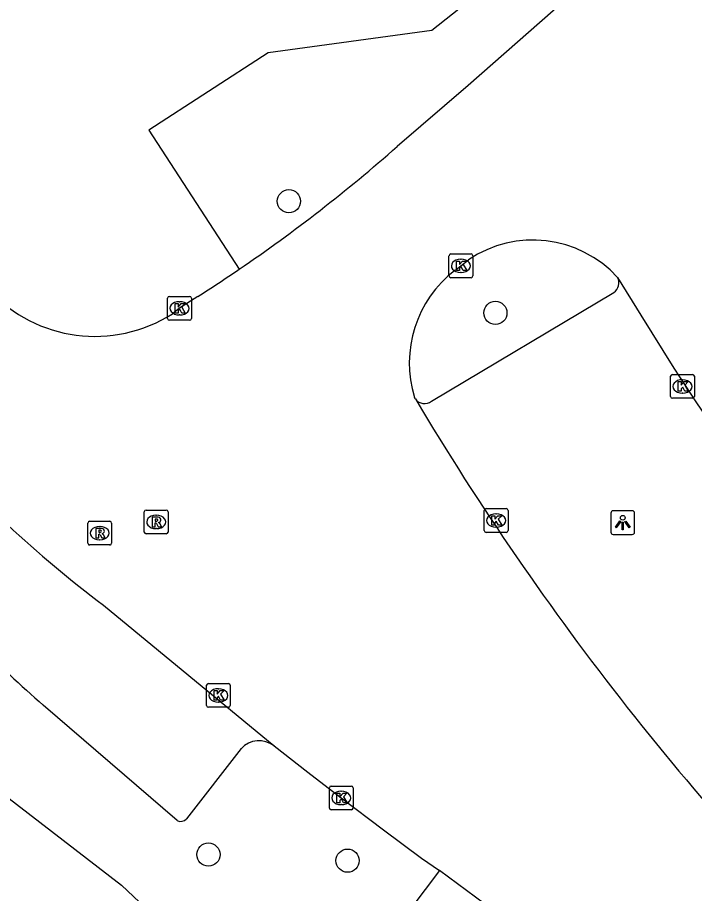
# Model space of a CAD drawing. Extents: x 161402 to 161933, y 381650 to 382313.
# Drawn here: x 161658.84 to 161687.35, y 382112.74 to 382149.65 of the extents above; entities that cross this region are included whole.
import ezdxf

# ---------------------------------------------------------------- set-up
doc = ezdxf.new("R2010")
doc.units = 0
for name, color, linetype in [('IMGEO_Boom', 7, 'Continuous'), ('IMGEO_Groenvoorziening', 7, 'Continuous'), ('IMGEO_Kolk', 7, 'Continuous'), ('IMGEO_Lichtpunt', 7, 'Continuous'), ('IMGEO_Parkeervlak_open', 7, 'Continuous'), ('IMGEO_Rijbaan_lokaal_gesloten', 7, 'Continuous'), ('IMGEO_Rioolput', 7, 'Continuous'), ('IMGEO_Voetpad_gesloten', 7, 'Continuous')]:
    doc.layers.add(name, color=color, linetype=linetype)

msp = doc.modelspace()

# ---------------------------------------------------------------- linework, layer by layer
at = {"layer": 'IMGEO_Boom'}
for centre in [(161670.269, 382141.911), (161678.967, 382137.205), (161666.879, 382114.381), (161672.74, 382114.125)]:
    msp.add_circle(centre, 0.489, dxfattribs=at)
at = {"layer": 'IMGEO_Groenvoorziening'}
for points in [[(161703.606, 382170.992), (161702.903, 382171.726), (161702.299, 382171.22), (161695.415, 382165.448), (161687.926, 382159.17), (161678.507, 382152.98), (161678.638, 382150.976), (161676.296, 382149.1), (161669.4, 382148.169), (161664.367, 382144.903), (161668.17, 382139.043)], [(161651.002, 382123.392), (161657.312, 382117.637), (161663.216, 382113.089), (161666.474, 382110.021), (161667.036, 382103.767)]]:
    msp.add_lwpolyline(points, dxfattribs=at)
at = {"layer": 'IMGEO_Kolk'}
for p, q in [((161677.013, 382138.763), (161677.013, 382139.615)), ((161677.088, 382139.689), (161677.94, 382139.689)), ((161678.014, 382139.615), (161678.014, 382138.763)), ((161677.501, 382139.469), (161677.526, 382139.469)), ((161677.524, 382138.909), (161677.499, 382138.909)), ((161677.94, 382138.689), (161677.088, 382138.689)), ((161665.16, 382136.972), (161665.16, 382137.824)), ((161665.235, 382137.898), (161666.087, 382137.898)), ((161666.161, 382137.824), (161666.161, 382136.972)), ((161665.648, 382137.678), (161665.673, 382137.678)), ((161665.671, 382137.118), (161665.646, 382137.118)), ((161666.087, 382136.898), (161665.235, 382136.898)), ((161686.349, 382133.682), (161686.349, 382134.534)), ((161686.424, 382134.608), (161687.276, 382134.608)), ((161687.35, 382134.534), (161687.35, 382133.682)), ((161686.837, 382134.388), (161686.862, 382134.388)), ((161686.86, 382133.828), (161686.835, 382133.828)), ((161687.276, 382133.608), (161686.424, 382133.608)), ((161678.499, 382128.033), (161678.499, 382128.885)), ((161678.574, 382128.959), (161679.426, 382128.959)), ((161679.5, 382128.885), (161679.5, 382128.033)), ((161678.987, 382128.739), (161679.012, 382128.739)), ((161679.01, 382128.179), (161678.985, 382128.179)), ((161679.426, 382127.959), (161678.574, 382127.959)), ((161666.8, 382120.662), (161666.8, 382121.514)), ((161666.875, 382121.588), (161667.727, 382121.588)), ((161667.801, 382121.514), (161667.801, 382120.662)), ((161667.288, 382121.368), (161667.313, 382121.368)), ((161667.311, 382120.808), (161667.286, 382120.808)), ((161667.727, 382120.588), (161666.875, 382120.588)), ((161671.974, 382116.341), (161671.974, 382117.193)), ((161672.049, 382117.267), (161672.901, 382117.267)), ((161672.462, 382117.047), (161672.487, 382117.047)), ((161672.975, 382117.193), (161672.975, 382116.341)), ((161672.485, 382116.487), (161672.46, 382116.487)), ((161672.901, 382116.267), (161672.049, 382116.267))]:
    msp.add_line(p, q, dxfattribs=at)
for points in [[(161677.013, 382138.763), (161677.013, 382139.615)], [(161677.088, 382139.689), (161677.94, 382139.689)], [(161678.014, 382139.615), (161678.014, 382138.763)], [(161677.334, 382139.389), (161677.457, 382139.389), (161677.457, 382139.238), (161677.587, 382139.389), (161677.751, 382139.389), (161677.605, 382139.238), (161677.758, 382138.989), (161677.606, 382138.989), (161677.521, 382139.153), (161677.457, 382139.086), (161677.457, 382138.989), (161677.334, 382138.989), (161677.334, 382139.389)], [(161677.94, 382138.689), (161677.088, 382138.689)], [(161665.16, 382136.972), (161665.16, 382137.824)], [(161665.235, 382137.898), (161666.087, 382137.898)], [(161666.161, 382137.824), (161666.161, 382136.972)], [(161665.481, 382137.598), (161665.604, 382137.598), (161665.604, 382137.447), (161665.734, 382137.598), (161665.898, 382137.598), (161665.752, 382137.447), (161665.905, 382137.198), (161665.753, 382137.198), (161665.668, 382137.362), (161665.604, 382137.295), (161665.604, 382137.198), (161665.481, 382137.198), (161665.481, 382137.598)], [(161666.087, 382136.898), (161665.235, 382136.898)], [(161686.349, 382133.682), (161686.349, 382134.534)], [(161686.424, 382134.608), (161687.276, 382134.608)], [(161687.35, 382134.534), (161687.35, 382133.682)], [(161686.67, 382134.308), (161686.793, 382134.308), (161686.793, 382134.157), (161686.923, 382134.308), (161687.087, 382134.308), (161686.941, 382134.157), (161687.094, 382133.908), (161686.942, 382133.908), (161686.857, 382134.072), (161686.793, 382134.005), (161686.793, 382133.908), (161686.67, 382133.908), (161686.67, 382134.308)], [(161687.276, 382133.608), (161686.424, 382133.608)], [(161678.499, 382128.033), (161678.499, 382128.885)], [(161678.574, 382128.959), (161679.426, 382128.959)], [(161679.5, 382128.885), (161679.5, 382128.033)], [(161678.82, 382128.659), (161678.943, 382128.659), (161678.943, 382128.508), (161679.073, 382128.659), (161679.237, 382128.659), (161679.091, 382128.508), (161679.244, 382128.259), (161679.092, 382128.259), (161679.007, 382128.423), (161678.943, 382128.356), (161678.943, 382128.259), (161678.82, 382128.259), (161678.82, 382128.659)], [(161679.426, 382127.959), (161678.574, 382127.959)], [(161666.8, 382120.662), (161666.8, 382121.514)], [(161666.875, 382121.588), (161667.727, 382121.588)], [(161667.801, 382121.514), (161667.801, 382120.662)], [(161667.121, 382121.288), (161667.244, 382121.288), (161667.244, 382121.137), (161667.374, 382121.288), (161667.538, 382121.288), (161667.392, 382121.137), (161667.545, 382120.888), (161667.393, 382120.888), (161667.308, 382121.052), (161667.244, 382120.985), (161667.244, 382120.888), (161667.121, 382120.888), (161667.121, 382121.288)], [(161667.727, 382120.588), (161666.875, 382120.588)], [(161671.974, 382116.341), (161671.974, 382117.193)], [(161672.049, 382117.267), (161672.901, 382117.267)], [(161672.975, 382117.193), (161672.975, 382116.341)], [(161672.295, 382116.967), (161672.418, 382116.967), (161672.418, 382116.816), (161672.548, 382116.967), (161672.712, 382116.967), (161672.566, 382116.816), (161672.719, 382116.567), (161672.567, 382116.567), (161672.482, 382116.731), (161672.418, 382116.664), (161672.418, 382116.567), (161672.295, 382116.567), (161672.295, 382116.967)], [(161672.901, 382116.267), (161672.049, 382116.267)]]:
    msp.add_lwpolyline(points, dxfattribs=at)
for centre, start, end in [((161677.09, 382139.613), 91.552, 178.448), ((161677.09, 382139.613), 91.552, 178.448), ((161677.938, 382139.613), 1.552, 88.448), ((161677.938, 382139.613), 1.552, 88.448), ((161677.09, 382138.765), 181.552, 268.448), ((161677.09, 382138.765), 181.552, 268.448), ((161677.938, 382138.765), 271.552, 358.448), ((161677.938, 382138.765), 271.552, 358.448), ((161665.237, 382137.822), 91.552, 178.448), ((161665.237, 382137.822), 91.552, 178.448), ((161666.085, 382137.822), 1.552, 88.448), ((161666.085, 382137.822), 1.552, 88.448), ((161665.237, 382136.974), 181.552, 268.448), ((161665.237, 382136.974), 181.552, 268.448), ((161666.085, 382136.974), 271.552, 358.448), ((161666.085, 382136.974), 271.552, 358.448), ((161686.426, 382134.532), 91.552, 178.448), ((161686.426, 382134.532), 91.552, 178.448), ((161687.274, 382134.532), 1.552, 88.448), ((161687.274, 382134.532), 1.552, 88.448), ((161686.426, 382133.684), 181.552, 268.448), ((161686.426, 382133.684), 181.552, 268.448), ((161687.274, 382133.684), 271.552, 358.448), ((161687.274, 382133.684), 271.552, 358.448), ((161678.576, 382128.883), 91.552, 178.448), ((161678.576, 382128.883), 91.552, 178.448), ((161679.424, 382128.883), 1.552, 88.448), ((161679.424, 382128.883), 1.552, 88.448), ((161678.576, 382128.035), 181.552, 268.448), ((161678.576, 382128.035), 181.552, 268.448), ((161679.424, 382128.035), 271.552, 358.448), ((161679.424, 382128.035), 271.552, 358.448), ((161666.877, 382121.512), 91.552, 178.448), ((161666.877, 382121.512), 91.552, 178.448), ((161667.725, 382121.512), 1.552, 88.448), ((161667.725, 382121.512), 1.552, 88.448), ((161666.877, 382120.664), 181.552, 268.448), ((161666.877, 382120.664), 181.552, 268.448), ((161667.725, 382120.664), 271.552, 358.448), ((161667.725, 382120.664), 271.552, 358.448), ((161672.051, 382117.191), 91.552, 178.448), ((161672.051, 382117.191), 91.552, 178.448), ((161672.899, 382117.191), 1.552, 88.448), ((161672.899, 382117.191), 1.552, 88.448), ((161672.051, 382116.343), 181.552, 268.448), ((161672.051, 382116.343), 181.552, 268.448), ((161672.899, 382116.343), 271.552, 358.448), ((161672.899, 382116.343), 271.552, 358.448)]:
    msp.add_arc(centre, 0.0765, start, end, dxfattribs=at)
for centre, major_axis, ratio, start_param, end_param in [((161677.5, 382139.189), (-0.387, 0.002), 0.722429, 4.712389, 7.853982), ((161677.525, 382139.189), (-0.39, 0.002), 0.717154, 1.570796, 4.712389), ((161665.647, 382137.398), (-0.387, 0.002), 0.722429, 4.712389, 7.853982), ((161665.672, 382137.398), (-0.39, 0.002), 0.717154, 1.570796, 4.712389), ((161686.836, 382134.108), (-0.387, 0.002), 0.722429, 4.712389, 7.853982), ((161686.861, 382134.108), (-0.39, 0.002), 0.717154, 1.570796, 4.712389), ((161678.986, 382128.459), (-0.387, 0.002), 0.722429, 4.712389, 7.853982), ((161679.011, 382128.459), (-0.39, 0.002), 0.717154, 1.570796, 4.712389), ((161667.287, 382121.088), (-0.387, 0.002), 0.722429, 4.712389, 7.853982), ((161667.312, 382121.088), (-0.39, 0.002), 0.717154, 1.570796, 4.712389), ((161672.461, 382116.767), (-0.387, 0.002), 0.722429, 4.712389, 7.853982), ((161672.486, 382116.767), (-0.39, 0.002), 0.717154, 1.570796, 4.712389)]:
    msp.add_ellipse(centre, major_axis=major_axis, ratio=ratio, start_param=start_param, end_param=end_param, dxfattribs=at)
at = {"layer": 'IMGEO_Lichtpunt'}
for p, q in [((161684.736, 382128.868), (161683.928, 382128.868)), ((161684.736, 382128.868), (161683.928, 382128.868)), ((161683.834, 382128.773), (161683.834, 382127.966)), ((161683.834, 382128.773), (161683.834, 382127.966)), ((161684.83, 382127.966), (161684.83, 382128.773)), ((161684.83, 382127.966), (161684.83, 382128.773)), ((161683.928, 382127.872), (161684.736, 382127.872)), ((161683.928, 382127.872), (161684.736, 382127.872))]:
    msp.add_line(p, q, dxfattribs=at)
for points in [[(161684.208, 382128.437), (161684.247, 382128.409), (161684.059, 382128.147), (161684.021, 382128.174), (161684.208, 382128.437)], [(161684.31, 382128.389), (161684.357, 382128.389), (161684.357, 382128.067), (161684.31, 382128.067), (161684.31, 382128.389)], [(161684.42, 382128.409), (161684.458, 382128.436), (161684.645, 382128.174), (161684.606, 382128.146), (161684.42, 382128.409)]]:
    msp.add_lwpolyline(points, dxfattribs=at)
msp.add_circle((161684.333, 382128.571), 0.0994, dxfattribs=at)
for centre, start, end in [((161683.928, 382128.773), 90, 180), ((161683.928, 382128.773), 90, 180), ((161684.736, 382128.773), 0, 90), ((161684.736, 382128.773), 0, 90), ((161683.928, 382127.966), 180, 270), ((161683.928, 382127.966), 180, 270), ((161684.736, 382127.966), 270, 0), ((161684.736, 382127.966), 270, 360)]:
    msp.add_arc(centre, 0.0946, start, end, dxfattribs=at)
at = {"layer": 'IMGEO_Parkeervlak_open'}
for points in [[(161676.27, 382133.489), (161683.959, 382138.062)], [(161665.563, 382115.819), (161659.919, 382120.67)], [(161668.255, 382118.844), (161665.955, 382115.893)]]:
    msp.add_lwpolyline(points, dxfattribs=at)
for centre, radius, start, end in [((161683.684, 382138.467), 0.489, 304.1749, 28.7659), ((161675.976, 382133.846), 0.463, 215.2626, 309.4811), ((161768.053, 382240.74), 161.585, 225.29171, 227.99419), ((161669.014, 382118.147), 1.031, 52.4137, 137.4688), ((161665.716, 382116.084), 0.306, 240.0619, 321.3186)]:
    msp.add_arc(centre, radius, start, end, dxfattribs=at)
at = {"layer": 'IMGEO_Rijbaan_lokaal_gesloten'}
for points in [[(161682.436, 382150.859), (161677.822, 382146.79), (161674.829, 382144.218)], [(161677.263, 382138.997), (161677.514, 382139.189), (161677.834, 382139.443)], [(161684.113, 382138.702), (161685.101, 382137.105)], [(161666.433, 382137.899), (161665.661, 382137.398), (161665.363, 382137.168)], [(161675.598, 382133.579), (161675.559, 382133.644)], [(161662.46, 382124.887), (161669.643, 382118.964)], [(161669.643, 382118.964), (161671.067, 382117.859), (161672.475, 382116.767), (161674.249, 382115.428), (161675.855, 382114.229), (161676.612, 382113.709)], [(161680.02, 382111.186), (161676.612, 382113.709)]]:
    msp.add_lwpolyline(points, dxfattribs=at)
for centre, radius, start, end in [((161630.379, 382194.543), 67.145, 304.2518, 311.45288), ((161680.544, 382135.43), 4.842, 42.5147, 124.0243), ((161631.561, 382192.738), 64.988, 302.45228, 304.28606), ((161680.261, 382135.095), 4.921, 127.5376, 197.1471), ((161662.098, 382142.292), 6.076, 222.6713, 302.5026), ((161776.045, 382192.342), 106.405, 211.27319, 226.30361), ((161779.754, 382195.552), 121.198, 210.75283, 225.67105), ((161693.021, 382165.446), 50.784, 221.088, 233.0023)]:
    msp.add_arc(centre, radius, start, end, dxfattribs=at)
at = {"layer": 'IMGEO_Rioolput'}
for p, q in [((161664.253, 382128.897), (161665.105, 382128.897)), ((161664.178, 382127.971), (161664.178, 382128.823)), ((161664.666, 382128.677), (161664.691, 382128.677)), ((161665.179, 382128.823), (161665.179, 382127.971)), ((161661.799, 382127.5), (161661.799, 382128.352)), ((161661.874, 382128.426), (161662.726, 382128.426)), ((161662.287, 382128.206), (161662.312, 382128.206)), ((161662.8, 382128.352), (161662.8, 382127.5)), ((161664.689, 382128.117), (161664.664, 382128.117)), ((161665.105, 382127.897), (161664.253, 382127.897)), ((161662.726, 382127.426), (161661.874, 382127.426)), ((161662.31, 382127.646), (161662.285, 382127.646))]:
    msp.add_line(p, q, dxfattribs=at)
for points in [[(161664.253, 382128.897), (161665.105, 382128.897)], [(161664.178, 382127.971), (161664.178, 382128.823)], [(161664.767, 382128.595), (161664.515, 382128.597), (161664.515, 382128.197)], [(161664.693, 382128.516), (161664.639, 382128.516), (161664.639, 382128.435)], [(161665.179, 382128.823), (161665.179, 382127.971)], [(161661.799, 382127.5), (161661.799, 382128.352)], [(161661.874, 382128.426), (161662.726, 382128.426)], [(161662.388, 382128.124), (161662.136, 382128.126), (161662.136, 382127.726)], [(161662.8, 382128.352), (161662.8, 382127.5)], [(161664.515, 382128.197), (161664.639, 382128.197), (161664.639, 382128.359), (161664.65, 382128.359)], [(161664.639, 382128.435), (161664.691, 382128.435)], [(161664.697, 382128.33), (161664.768, 382128.197), (161664.908, 382128.197), (161664.843, 382128.323)], [(161662.136, 382127.726), (161662.26, 382127.726), (161662.26, 382127.888), (161662.271, 382127.888)], [(161662.314, 382128.045), (161662.26, 382128.045), (161662.26, 382127.964)], [(161662.26, 382127.964), (161662.312, 382127.964)], [(161662.318, 382127.859), (161662.389, 382127.726), (161662.529, 382127.726), (161662.464, 382127.852)], [(161665.105, 382127.897), (161664.253, 382127.897)], [(161662.726, 382127.426), (161661.874, 382127.426)]]:
    msp.add_lwpolyline(points, dxfattribs=at)
for centre, radius, start, end in [((161664.255, 382128.821), 0.0765, 91.552, 178.448), ((161664.255, 382128.821), 0.0765, 91.552, 178.448), ((161665.103, 382128.821), 0.0765, 1.552, 88.448), ((161665.103, 382128.821), 0.0765, 1.552, 88.448), ((161664.699, 382128.42), 0.0964, 77.0061, 93.1865), ((161664.713, 382128.477), 0.0378, 276.6634, 79.6772), ((161664.766, 382128.485), 0.109, 350.3612, 89.416), ((161661.876, 382128.35), 0.0765, 91.552, 178.448), ((161661.876, 382128.35), 0.0765, 91.552, 178.448), ((161662.387, 382128.014), 0.109, 350.3612, 89.416), ((161662.724, 382128.35), 0.0765, 1.552, 88.448), ((161662.724, 382128.35), 0.0765, 1.552, 88.448), ((161664.649, 382128.306), 0.0533, 26.0293, 88.6989), ((161664.675, 382128.624), 0.19, 274.7715, 282.9687), ((161664.764, 382128.485), 0.112, 277.5842, 350.9817), ((161664.748, 382128.27), 0.108, 29.5134, 73.7905), ((161662.27, 382127.835), 0.0533, 26.0293, 88.6989), ((161662.296, 382128.153), 0.19, 274.7715, 282.9687), ((161662.32, 382127.949), 0.0964, 77.0061, 93.1865), ((161662.334, 382128.006), 0.0378, 276.6634, 79.6772), ((161662.385, 382128.014), 0.112, 277.5842, 350.9817), ((161662.369, 382127.799), 0.108, 29.5134, 73.7905), ((161664.255, 382127.973), 0.0765, 181.552, 268.448), ((161664.255, 382127.973), 0.0765, 181.552, 268.448), ((161665.103, 382127.973), 0.0765, 271.552, 358.448), ((161665.103, 382127.973), 0.0765, 271.552, 358.448), ((161661.876, 382127.502), 0.0765, 181.552, 268.448), ((161661.876, 382127.502), 0.0765, 181.552, 268.448), ((161662.724, 382127.502), 0.0765, 271.552, 358.448), ((161662.724, 382127.502), 0.0765, 271.552, 358.448)]:
    msp.add_arc(centre, radius, start, end, dxfattribs=at)
for centre, major_axis, ratio, start_param, end_param in [((161664.665, 382128.397), (-0.387, 0.002), 0.722429, 4.712389, 7.853982), ((161664.69, 382128.397), (-0.39, 0.002), 0.717154, 1.570796, 4.712389), ((161662.286, 382127.926), (-0.387, 0.002), 0.722429, 4.712389, 7.853982), ((161662.311, 382127.926), (-0.39, 0.002), 0.717154, 1.570796, 4.712389)]:
    msp.add_ellipse(centre, major_axis=major_axis, ratio=ratio, start_param=start_param, end_param=end_param, dxfattribs=at)
at = {"layer": 'IMGEO_Voetpad_gesloten'}
msp.add_lwpolyline([(161676.612, 382113.709), (161675.409, 382112.109), (161671.685, 382107.22), (161669.764, 382106.692), (161667.036, 382103.767)], dxfattribs=at)

doc.saveas('drawing.dxf')
